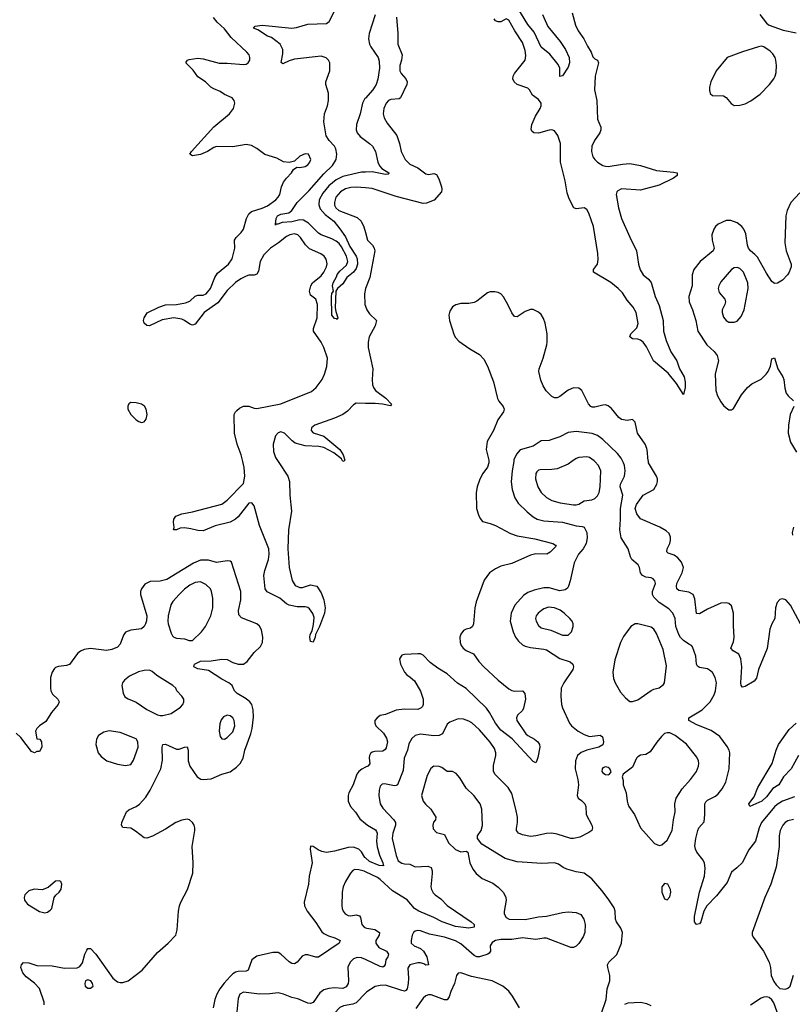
# Model space of a CAD drawing. Header units: inches. Extents: x 2057696 to 2160536, y 827480 to 1016834.
# Tile 313 of 422: x 2067422 to 2073182, y 985955 to 993292. Entities that reach past the tile are written whole.
import ezdxf

# ---------------------------------------------------------------- set-up
doc = ezdxf.new("R2010")
doc.units = ezdxf.units.IN
doc.header["$MEASUREMENT"] = 0
for name, color, linetype in [('C0968', 7, 'Continuous'), ('C0969', 7, 'Continuous'), ('C0978', 7, 'Continuous'), ('C0979', 7, 'Continuous')]:
    doc.layers.add(name, color=color, linetype=linetype)

msp = doc.modelspace()

# ---------------------------------------------------------------- linework, layer by layer
at = {"layer": 'C0968', "color": 5}
for points, elevation in [([(2069347.9, 990000), (2069421.1, 989890), (2069434.6, 989850), (2069436.9, 989750), (2069449.3, 989630), (2069426.2, 989490), (2069422, 989350), (2069431.8, 989210), (2069452.3, 989112.3), (2069476.3, 989076.3), (2069510, 989060.2), (2069530, 989060.6), (2069590, 989081.1), (2069637.6, 989070), (2069670, 989020.4), (2069690.1, 988970.1), (2069698.8, 988910), (2069693.4, 988870), (2069657, 988770), (2069627.3, 988710), (2069624.9, 988690), (2069610, 988654), (2069590, 988658), (2069586, 988690), (2069587.8, 988710), (2069602, 988738), (2069613.6, 988786.4), (2069618, 988838), (2069607, 988867), (2069582, 988902), (2069570, 988912), (2069550, 988917.6), (2069490, 988916.8), (2069430, 988929.2), (2069410, 988939.5), (2069361.3, 988981.3), (2069268, 989028), (2069252.2, 989050), (2069243.3, 989150), (2069250, 989187.7), (2069277.3, 989270), (2069282.5, 989310), (2069279, 989350), (2069210, 989521.7), (2069170.3, 989670.3), (2069153, 989693), (2069129.7, 989690.3), (2069050, 989588.7), (2069030, 989569.9), (2068990, 989547.7), (2068878.8, 989521.2), (2068790, 989484.2), (2068750, 989485.2), (2068698.7, 989498.7), (2068650, 989504.9), (2068617.8, 989502.2), (2068590, 989491.8), (2068569.3, 989490), (2068573.2, 989506.8), (2068568.7, 989548.7), (2068571.1, 989570), (2068587.2, 989592.8), (2068629.8, 989610.2), (2068710, 989623.6), (2068930, 989681.1), (2068970, 989711.1), (2069090, 989834.7), (2069100.7, 989890), (2069095.9, 989955.9), (2069085.6, 990000)], 480), ([(2067604.7, 985950), (2067603.9, 985970), (2067570, 986073.3), (2067533.1, 986113.1), (2067470, 986160.3), (2067444.2, 986190), (2067431.5, 986230), (2067434.5, 986250), (2067450, 986265.5), (2067490, 986263.6), (2067550, 986245.4), (2067662.9, 986242.9), (2067756.6, 986223.4), (2067850, 986226), (2067870, 986238), (2067890, 986264.7), (2067907.6, 986330), (2067921.3, 986358.7), (2067930, 986371), (2067950, 986370.7), (2067990, 986328), (2068115.9, 986150), (2068150, 986122.7), (2068170, 986116.6), (2068190, 986117), (2068230, 986130.9), (2068334.6, 986210), (2068450, 986340.9), (2068529.7, 986410), (2068585.1, 986470), (2068597.2, 986510), (2068605.6, 986650), (2068613, 986690), (2068623.1, 986716.9), (2068673.7, 986810), (2068711.9, 986931.9), (2068716.1, 987010), (2068707.8, 987130), (2068727.1, 987250), (2068727.8, 987270), (2068721.8, 987290), (2068710.8, 987310), (2068689.1, 987329.1), (2068670, 987334.4), (2068630, 987328.4), (2068585.7, 987310), (2068510, 987261), (2068412.6, 987207.4), (2068370, 987193.3), (2068350, 987196.2), (2068285.7, 987245.7), (2068250, 987266.6), (2068190, 987273.2), (2068180.7, 987290), (2068184.2, 987310), (2068217, 987390), (2068235.2, 987404.8), (2068290, 987428.5), (2068314.1, 987445.9), (2068361.3, 987498.7), (2068395.6, 987550), (2068475.1, 987710), (2068486.5, 987773.5), (2068485.3, 987870), (2068490, 987890.4), (2068510, 987894), (2068590, 987856.5), (2068610, 987855.3), (2068650, 987871.7), (2068670, 987873), (2068677.3, 987850), (2068678.4, 987770), (2068690, 987730.5), (2068744.4, 987650), (2068772, 987632), (2068790.7, 987629.3), (2068850, 987635), (2068930, 987669.1), (2068990, 987687.9), (2069039, 987721), (2069066.4, 987750), (2069088.1, 987790), (2069100.8, 987850), (2069144.9, 987970), (2069155.2, 988010), (2069164.8, 988095.2), (2069162, 988150), (2069152.2, 988190), (2069137.4, 988210), (2069111.2, 988231.2), (2069042.8, 988270), (2069022.2, 988290), (2069005.1, 988330), (2068982.2, 988350), (2068930, 988378.3), (2068830, 988443), (2068750, 988455.6), (2068719.5, 988470), (2068725.6, 988490), (2068770, 988511), (2068850, 988515.4), (2068930, 988527.8), (2068970, 988523.8), (2069010, 988503.2), (2069050, 988489.2), (2069090, 988490.3), (2069117.6, 988510), (2069170, 988575.5), (2069218.2, 988621.8), (2069231.1, 988650), (2069233.5, 988690), (2069225.1, 988745.1), (2069210, 988773.6), (2069189.5, 988790), (2069074.7, 988834.7), (2069056.3, 988856.3), (2069052.7, 988890), (2069070.5, 988970), (2069070.7, 989030), (2069001.6, 989250), (2068990, 989258.3), (2068970, 989258.8), (2068890, 989248.4), (2068830, 989264.7), (2068770, 989264.1), (2068717.2, 989242.8), (2068519.3, 989120.7), (2068470, 989108.2), (2068393.8, 989106.2), (2068354.6, 989085.4), (2068330.3, 989050), (2068323.6, 989030), (2068323.2, 989010), (2068368.6, 988850), (2068366.5, 988813.5), (2068360.2, 988790), (2068350, 988769.7), (2068330, 988753.7), (2068250, 988743), (2068211.8, 988728.2), (2068195.3, 988704.7), (2068170, 988638), (2068150, 988615.8), (2068110, 988599.3), (2068070, 988591.9), (2067950, 988605.7), (2067902, 988598), (2067874.4, 988585.6), (2067853.4, 988570), (2067793.3, 988486.7), (2067770, 988479.7), (2067710, 988472.4), (2067690, 988465.7), (2067682.6, 988457.4), (2067664.8, 988430), (2067651.7, 988390), (2067651.4, 988310), (2067654.6, 988290), (2067666, 988266), (2067707.3, 988230), (2067716.3, 988210), (2067707.7, 988190), (2067658, 988130), (2067616.7, 988063.3), (2067570, 988029.2), (2067550.8, 988010), (2067538.8, 987990), (2067550, 987934), (2067570.9, 987930.9), (2067584.7, 987910), (2067586, 987870), (2067570, 987838), (2067550, 987838), (2067531.1, 987828.9), (2067510, 987839), (2067430, 987942.7), (2067395.6, 987975.6)], 520), ([(2070000, 987721.8), (2069971.7, 987708.3), (2069950.3, 987690), (2069936, 987670), (2069907.4, 987590), (2069875.6, 987530), (2069871.4, 987510), (2069871.5, 987470), (2069887.4, 987430), (2069926.1, 987386.1), (2069956.8, 987336.8), (2070000, 987301.6)], 520), ([(2070000, 987046.7), (2069996.2, 987050), (2069970.5, 987090.5), (2069951.1, 987110), (2069910, 987126.5), (2069870, 987124.6), (2069770, 987095.2), (2069710, 987087.4), (2069673.6, 987093.6), (2069646, 987106), (2069610, 987131.6), (2069590, 987132.3), (2069586.4, 987110), (2069602, 987010), (2069581.1, 986910), (2069574.6, 986850), (2069543.2, 986716.8), (2069544.9, 986690), (2069564, 986650), (2069630, 986565.7), (2069675.4, 986495.4), (2069690, 986482.4), (2069724.9, 986464.9), (2069770.8, 986450), (2069810.2, 986430.2), (2069803.8, 986410), (2069650, 986307.6), (2069630, 986306.3), (2069570, 986324.4), (2069550, 986323.1), (2069527.2, 986312.8), (2069490, 986268.4), (2069470, 986256.4), (2069450, 986259.2), (2069430, 986272.8), (2069370, 986329.7), (2069350, 986340.5), (2069310, 986342), (2069190, 986314.3), (2069152.4, 986287.6), (2069124.4, 986210), (2069110, 986202), (2069050, 986199.4), (2069030, 986194), (2069010, 986182.5), (2068990, 986163.1), (2068946.4, 986113.6), (2068915.3, 986070), (2068891.9, 986030), (2068876, 985990), (2068864.8, 985930)], 520), ([(2070000, 986941.5), (2069990, 986946.1), (2069950, 986958.1), (2069921.1, 986958.9), (2069906.9, 986953.1), (2069888.5, 986931.5), (2069850.3, 986870), (2069833.4, 986830), (2069827.2, 986790), (2069823.1, 986690), (2069826.3, 986670), (2069833.4, 986650), (2069848.7, 986630), (2069870, 986616.9), (2069890, 986615.5), (2069930, 986622.9), (2069955.5, 986615.5), (2069962.3, 986602.3), (2069971.9, 986550), (2069990, 986529.4), (2070000, 986525.6)], 540), ([(2070000, 986288.6), (2069970, 986302.6), (2069937.1, 986302.9), (2069910, 986294), (2069886.5, 986270), (2069869.3, 986230.7), (2069873, 986130), (2069870.1, 986109.9), (2069855, 986085), (2069830, 986072.7), (2069770, 986077.8), (2069726.8, 986073.2), (2069690, 986061.8), (2069659.8, 986040.2), (2069610.8, 985969.2), (2069590, 985960.9), (2069570, 985963.8), (2069496, 985996), (2069450, 986006.2), (2069390, 986031), (2069350, 986041.1), (2069287.7, 986032.3), (2069210.2, 986029.8), (2069090, 986045.8), (2069062.8, 986030), (2069050, 985997.2), (2069035.6, 985850)], 540), ([(2070000, 986038.2), (2069930, 985966.3), (2069905, 985955), (2069835.3, 985944.7), (2069810, 985932), (2069768, 985890), (2069742.4, 985850), (2069729.2, 985810), (2069733.8, 985710), (2069755.3, 985650), (2069798, 985598), (2069850, 985555.8), (2069950, 985510.4), (2069990, 985468.2), (2070000, 985461.6)], 560)]:
    msp.add_lwpolyline(points, dxfattribs=dict(at, elevation=elevation))
for points, elevation in [([(2068770, 989104.4), (2068730, 989098), (2068690, 989077.3), (2068650, 989047.9), (2068610, 989008.7), (2068563.9, 988956.1), (2068548.8, 988931.2), (2068528.4, 988850), (2068525.6, 988810), (2068529.2, 988790), (2068550, 988720.7), (2068561, 988701), (2068570, 988692), (2068590, 988684.2), (2068650, 988677.6), (2068686.1, 988666.1), (2068710, 988667.2), (2068777.6, 988730), (2068806.3, 988770), (2068847.1, 988850), (2068862, 988910), (2068861, 988981), (2068852.6, 989030), (2068844.2, 989050), (2068810, 989084.2)], 540), ([(2068390, 988443.9), (2068350, 988442.7), (2068308.2, 988431.8), (2068239.6, 988400.4), (2068203, 988370), (2068188, 988350), (2068183, 988330), (2068192.7, 988272.7), (2068205.1, 988245.1), (2068230.4, 988230.4), (2068290, 988207.3), (2068370, 988152.7), (2068450, 988113), (2068470, 988106), (2068490, 988108.2), (2068550, 988122.4), (2068620.9, 988170), (2068637, 988190), (2068644.5, 988210), (2068645.1, 988230), (2068632, 988250), (2068592.7, 988290), (2068586, 988310), (2068563.7, 988330), (2068445.1, 988405.1), (2068410, 988436)], 540), ([(2068970, 988109.5), (2068942, 988098), (2068924.4, 988075.6), (2068914.7, 988045.3), (2068908.5, 987990), (2068916.3, 987950), (2068930, 987934), (2068950, 987930.6), (2068970, 987944.4), (2069010, 987985.5), (2069024.7, 988030), (2069020.4, 988070), (2069010, 988089.5), (2068990, 988105.6)], 540), ([(2068090, 987992.3), (2068050, 987982.7), (2068010, 987957.2), (2067994, 987930), (2067990.7, 987890), (2068008, 987830), (2068030, 987800.7), (2068071.3, 987770), (2068150, 987743.8), (2068210, 987735.5), (2068250, 987742), (2068270, 987774), (2068304.4, 987870), (2068303.5, 987910), (2068290, 987933.3), (2068170, 987979.3)], 540), ([(2067715.5, 986875.5), (2067690, 986873.2), (2067633.7, 986826.3), (2067590, 986809), (2067530, 986813.2), (2067490, 986801.2), (2067461, 986770), (2067456, 986750), (2067458, 986730), (2067480.7, 986700.7), (2067570, 986646.8), (2067610, 986636), (2067630, 986642.8), (2067650, 986656), (2067661.2, 986670), (2067679.3, 986750), (2067691.8, 986768.2), (2067716, 986790), (2067730, 986812), (2067736, 986850), (2067729.1, 986869.1)], 540), ([(2067930, 986137.2), (2067912, 986130), (2067906.8, 986110), (2067911, 986090), (2067930, 986074.8), (2067950, 986074.8), (2067969, 986090), (2067965.2, 986110), (2067952.7, 986130)], 520)]:
    msp.add_lwpolyline(points, close=True, dxfattribs=dict(at, elevation=elevation))
at = {"layer": 'C0969', "color": 5}
for points, elevation in [([(2070000, 992156.9), (2069970, 992156.1), (2069830, 992122.8), (2069781.3, 992098.7), (2069726.6, 992053.4), (2069681.6, 991998.4), (2069654.8, 991950), (2069653.1, 991913.1), (2069663, 991883), (2069700.6, 991840.6), (2069764.7, 991790), (2069810, 991733.8), (2069850, 991674.6), (2069882.7, 991602.7), (2069930, 991530.2), (2069938.2, 991510), (2069940.1, 991470), (2069930, 991438.3), (2069910, 991409.8), (2069860.4, 991370), (2069830, 991322.9), (2069790.5, 991289.5), (2069778.8, 991270), (2069774.6, 991145.4), (2069778, 991118), (2069793, 991070), (2069790, 991058), (2069784, 991064), (2069770, 991066), (2069749.8, 991090), (2069746.9, 991226.9), (2069750, 991251.3), (2069761.2, 991270), (2069754.5, 991310), (2069758.9, 991330), (2069785, 991375), (2069790, 991392.4), (2069810, 991418.8), (2069857.9, 991462.1), (2069867.7, 991490), (2069857.8, 991530), (2069820.3, 991600.3), (2069803.4, 991623.4), (2069781.6, 991641.6), (2069750, 991659.8), (2069670, 991687.6), (2069650, 991700.5), (2069576, 991776), (2069538.1, 991798.1), (2069510, 991801.1), (2069450, 991786.4), (2069378.8, 991781.2), (2069347.2, 991767.2), (2069332.8, 991767.2), (2069330, 991762), (2069328.6, 991768.6), (2069334.5, 991810), (2069345.2, 991830), (2069370, 991842.7), (2069427.8, 991852.2), (2069451, 991869), (2069491.3, 991930), (2069581.1, 992018.9), (2069690, 992144.2), (2069754.2, 992205.8), (2069781.1, 992250), (2069786.6, 992290), (2069778.5, 992330), (2069767.9, 992350), (2069730, 992392.2), (2069707.5, 992427.5), (2069690.7, 992530.7), (2069694.4, 992590), (2069717.8, 992650), (2069724.7, 992690), (2069723.9, 992743.9), (2069705.4, 992810), (2069705.4, 992830), (2069734.2, 992910), (2069733.3, 992970), (2069723.1, 992990), (2069707.1, 993007.1), (2069670, 993020.2), (2069470, 992998), (2069430, 992985.7), (2069383.9, 992963.9), (2069372.5, 992972.5), (2069383.3, 993036.7), (2069383.4, 993070), (2069364.5, 993110), (2069298.3, 993158.3), (2069269.7, 993170), (2069197.4, 993217.4), (2069166, 993230), (2069176.5, 993243.5), (2069229.8, 993250.2), (2069451.4, 993228.6), (2069485.6, 993234.4), (2069570, 993259.6), (2069710, 993264.4), (2069730, 993278.7), (2069795.8, 993410)], 460), ([(2069085.6, 990000), (2069073.9, 990050), (2069042.2, 990130), (2069023.2, 990210), (2069022, 990350), (2069029.9, 990370), (2069039.6, 990380.4), (2069061.6, 990398.4), (2069090, 990412), (2069130, 990411.4), (2069170, 990396.6), (2069190, 990394.3), (2069370, 990430.5), (2069597.4, 990522.6), (2069631.8, 990550), (2069676, 990610), (2069695.2, 990650), (2069712, 990708), (2069715.9, 990770), (2069690.4, 990850), (2069670.4, 990890), (2069613, 990970), (2069613.3, 990990), (2069640.2, 991070), (2069643.5, 991170), (2069630, 991209.6), (2069590, 991239.5), (2069582.8, 991270), (2069592.8, 991310), (2069605.3, 991330), (2069670, 991384.5), (2069689, 991410), (2069709.1, 991450), (2069713.7, 991473.7), (2069707.9, 991507.9), (2069693.1, 991530), (2069667.7, 991547.7), (2069583.5, 991583.5), (2069553.7, 991613.7), (2069516.5, 991670), (2069496.4, 991690), (2069470, 991696.9), (2069435.8, 991690), (2069410, 991676.8), (2069351.7, 991628.3), (2069291.3, 991590), (2069241.3, 991538.7), (2069215.8, 991490), (2069203, 991417), (2069190, 991395.6), (2069170, 991388.2), (2069130, 991387.3), (2069110, 991380.8), (2069070, 991361), (2069030, 991333.6), (2068970, 991274.1), (2068898.4, 991181.6), (2068798.2, 991110), (2068730, 991023.1), (2068710, 991015.6), (2068690, 991022.3), (2068651.3, 991050), (2068630, 991059.4), (2068570, 991070.6), (2068484.7, 991055.3), (2068390, 991011.1), (2068370, 991014), (2068349.3, 991030), (2068345.2, 991050), (2068349.3, 991070), (2068373.4, 991106.6), (2068459.5, 991150), (2068510, 991166.5), (2068590, 991170.1), (2068658.6, 991181.4), (2068690, 991195.6), (2068730, 991232.3), (2068750, 991239.7), (2068790, 991239.5), (2068811.4, 991250), (2068843.6, 991290), (2068876.9, 991370), (2068896.8, 991403.2), (2068977.6, 991470), (2069005.6, 991510), (2069026.6, 991590), (2069023.7, 991650), (2069036.1, 991670), (2069074.2, 991705.8), (2069091.4, 991730), (2069112.2, 991810), (2069130, 991846), (2069150, 991863.1), (2069230, 991886.4), (2069270, 991906), (2069331.1, 991950), (2069349.7, 991970), (2069360.4, 991990), (2069374.7, 992045.3), (2069390, 992081), (2069410, 992111.3), (2069448.7, 992150), (2069464, 992176), (2069488, 992192), (2069510, 992191.3), (2069550, 992199.1), (2069569, 992210), (2069586, 992230), (2069591.8, 992250), (2069574, 992290), (2069550, 992293.2), (2069510, 992274), (2069470, 992238), (2069430, 992228), (2069390, 992232.7), (2069339.3, 992259.3), (2069250, 992288), (2069190, 992333.3), (2069150, 992354.5), (2069110, 992362.4), (2069010, 992344.4), (2068890, 992347.8), (2068870, 992340.3), (2068822.4, 992310), (2068770, 992287.3), (2068710, 992276.9), (2068689.5, 992289.5), (2068702.4, 992310), (2068870, 992494.6), (2068985.1, 992590), (2069016.2, 992630), (2069027, 992670), (2069020.9, 992690), (2069005.2, 992710), (2068950, 992734.3), (2068917.5, 992757.5), (2068870, 992775.6), (2068847.8, 992790), (2068808, 992828), (2068750, 992865.7), (2068714.7, 992914.7), (2068661.2, 992970), (2068663.7, 992976.3), (2068674, 992990), (2068685.1, 992994.9), (2068750, 993004), (2068790, 992999.7), (2068910, 992967.7), (2068970, 992967.9), (2069090, 992957.1), (2069110, 992960.5), (2069125.2, 992970), (2069138, 992990), (2069138, 993010), (2069132.3, 993030), (2069116, 993050), (2068999.8, 993159.8), (2068950, 993223.5), (2068894.5, 993274.5), (2068867.8, 993307.8)], 480), ([(2070000, 992707.8), (2069996.4, 992703.6), (2069977.7, 992670), (2069959.6, 992590), (2069932.4, 992510), (2069931.5, 992471.5), (2069938.6, 992450), (2069960.7, 992420.7), (2070000, 992392.5)], 460), ([(2070000, 992037.9), (2069930, 992043.7), (2069890, 992042), (2069850, 992032.5), (2069812.8, 992010), (2069779.7, 991970), (2069768.4, 991930), (2069769.3, 991910), (2069779.2, 991890), (2069802.4, 991870), (2069937, 991817), (2069968.5, 991790), (2069988.4, 991748.4), (2070000, 991706.3)], 480), ([(2070000, 991288.9), (2069992.3, 991250), (2069995.6, 991170), (2070000, 991158)], 480), ([(2070000, 990433), (2069930, 990434), (2069910, 990421.8), (2069865.9, 990374.1), (2069830, 990349.9), (2069770, 990323.1), (2069622, 990270), (2069596.9, 990250), (2069594.3, 990230), (2069610, 990213.1), (2069690, 990187.5), (2069809, 990090), (2069833.4, 990050), (2069846, 990010), (2069838.5, 990001.5), (2069830, 990000.9), (2069820.1, 990020.1), (2069763.4, 990063.4), (2069690, 990103.4), (2069652.2, 990112.2), (2069550, 990116.7), (2069476.9, 990136.9), (2069452.9, 990152.9), (2069395.7, 990210), (2069370, 990220.5), (2069350, 990213.7), (2069329.5, 990190), (2069311.6, 990130), (2069314.2, 990074.2), (2069327.9, 990030), (2069347.9, 990000)], 480)]:
    msp.add_lwpolyline(points, dxfattribs=dict(at, elevation=elevation))
at = {"layer": 'C0969', "color": 5, "elevation": 520}
msp.add_lwpolyline([(2068250, 990439.3), (2068236, 990430), (2068228, 990412), (2068228, 990390), (2068250.7, 990350), (2068290.4, 990310.4), (2068310, 990297.3), (2068330, 990290.7), (2068350, 990294.8), (2068363.9, 990316.1), (2068373, 990350), (2068365.6, 990390), (2068352, 990412), (2068330, 990427), (2068290, 990438)], close=True, dxfattribs=at)
at = {"layer": 'C0978', "color": 5}
for points, elevation in [([(2071105, 990000), (2071092.7, 989930), (2071087.2, 989847.2), (2071092.8, 989790), (2071114.6, 989730), (2071138, 989690), (2071204.6, 989624.6), (2071250, 989587.1), (2071279.3, 989570), (2071330, 989558.5), (2071470, 989546.7), (2071570, 989520.1), (2071615.3, 989515.3), (2071630.2, 989510), (2071650.2, 989470), (2071652.2, 989430), (2071644.5, 989390), (2071622.8, 989350), (2071587.1, 989310), (2071555.2, 989244.8), (2071526.2, 989110), (2071514.3, 989070), (2071505.2, 989054.8), (2071490, 989043.1), (2071450, 989037), (2071370, 989058.5), (2071330, 989059.4), (2071257.7, 989042.3), (2071210, 989024.5), (2071178, 989002), (2071114.3, 988930), (2071087, 988870), (2071078.4, 988810), (2071101.1, 988730), (2071118, 988690), (2071140.2, 988660.2), (2071170, 988634.3), (2071190, 988624), (2071230, 988613.4), (2071330, 988601.7), (2071350, 988595.5), (2071450, 988531.3), (2071526, 988506), (2071546.4, 988490), (2071550.3, 988470), (2071544.9, 988450), (2071477.8, 988350), (2071460.2, 988310), (2071455.5, 988250), (2071462.6, 988190), (2071470, 988165.5), (2071522, 988050), (2071536.9, 988030), (2071585.3, 987990), (2071630, 987965.6), (2071670, 987951.9), (2071750, 987961.3), (2071767.2, 987947.2), (2071774.9, 987910), (2071770.2, 987889.8), (2071740.5, 987870), (2071650.1, 987849.9), (2071607.7, 987832.3), (2071581.2, 987810), (2071565.5, 987770), (2071563.9, 987710), (2071584.1, 987630), (2071589, 987591), (2071577.3, 987510), (2071586, 987490), (2071610, 987474.9), (2071635.8, 987450), (2071641.7, 987430), (2071644.9, 987370), (2071686.5, 987290), (2071693.1, 987270), (2071688.8, 987251.2), (2071665.7, 987234.3), (2071598.9, 987201.1), (2071550, 987189.7), (2071530, 987189.8), (2071430, 987222.7), (2071390, 987231), (2071350, 987228.5), (2071270, 987209.8), (2071230, 987206), (2071170, 987217.2), (2071141.6, 987230), (2071127.1, 987250), (2071125.3, 987265.3), (2071134, 987310), (2071133.3, 987350), (2071122, 987410), (2071090, 987526), (2071063, 987570), (2070967.3, 987667.3), (2070954, 987690), (2070953.6, 987733.6), (2070971.9, 987810), (2070971.8, 987830), (2070961.9, 987861.9), (2070930, 987908.3), (2070850, 987999.7), (2070792.5, 988052.5), (2070770, 988065.1), (2070730, 988078.9), (2070690, 988081.7), (2070630, 988058.3), (2070610, 988043.6), (2070574.3, 987970), (2070550, 987958.2), (2070510, 987955.2), (2070410, 987967.8), (2070370, 987957.7), (2070344.7, 987935.3), (2070323.9, 987896.1), (2070312.1, 987850), (2070288.6, 987790), (2070281.5, 987698.5), (2070238.9, 987590), (2070230, 987584.6), (2070215.8, 987584.3), (2070142.1, 987597.9), (2070125.1, 987594.9), (2070110, 987579.6), (2070101, 987550), (2070099, 987510), (2070108.4, 987450), (2070130, 987415.6), (2070211.3, 987330), (2070223.2, 987310), (2070223.2, 987290), (2070204.5, 987230), (2070200.1, 987190), (2070230, 987063), (2070244.9, 987024.9), (2070270, 987006.4), (2070290, 987000.7), (2070330, 986998.7), (2070370, 986978.9), (2070465.3, 986985.2), (2070490, 986973.4), (2070498, 986950), (2070498.2, 986930), (2070487.2, 986830), (2070491.5, 986810), (2070505.1, 986785.1), (2070518.7, 986770), (2070561.3, 986741.3), (2070610, 986692), (2070787.7, 986570), (2070810.5, 986550), (2070810.8, 986530), (2070770, 986522), (2070670, 986533.9), (2070570.9, 986570), (2070510, 986601.9), (2070397.2, 986650), (2070366, 986670), (2070310, 986734.7), (2070200.8, 986800.8), (2070110, 986886), (2070090, 986899.6), (2070000, 986941.5)], 540), ([(2070920.2, 990000), (2070920.2, 989990), (2070910, 989958.4), (2070874.6, 989910), (2070852.5, 989867.5), (2070831.8, 989810), (2070824.9, 989770), (2070828.7, 989650), (2070842.8, 989602.8), (2070854.9, 989574.9), (2070872.3, 989552.3), (2070930, 989539), (2070970, 989523.6), (2071082.2, 989462.2), (2071130, 989446.9), (2071263.6, 989423.6), (2071398, 989390), (2071417.6, 989377.6), (2071422, 989370), (2071377, 989323), (2071351.2, 989308.8), (2071270, 989310.8), (2071230, 989301.5), (2071090, 989238.9), (2071010, 989219.7), (2070970, 989201.1), (2070923.8, 989170), (2070884.8, 989115.2), (2070825.1, 988954.9), (2070814.9, 988910), (2070804.6, 988790), (2070798.4, 988770), (2070783.1, 988756.9), (2070750, 988751.1), (2070730, 988740.5), (2070710, 988712.3), (2070704.7, 988690), (2070707.1, 988650), (2070713.8, 988630), (2070727.8, 988610), (2070750, 988591.6), (2070806.2, 988566.2), (2070845.5, 988510), (2070882, 988470), (2070990.5, 988370), (2071070, 988304.9), (2071090, 988293.4), (2071110, 988288), (2071170, 988290.5), (2071187.7, 988270), (2071192.9, 988230), (2071178.9, 988161.1), (2071170, 988143.7), (2071133, 988110), (2071126, 988090), (2071128.9, 988070), (2071195.3, 987970), (2071210, 987957.4), (2071260.5, 987930), (2071283.8, 987910), (2071298, 987890), (2071300.5, 987870), (2071286, 987794), (2071275.2, 987764.8), (2071270, 987755.3), (2071250, 987764), (2071092.7, 987932.7), (2071010, 987998.6), (2070969.2, 988050), (2070924.1, 988130), (2070901.3, 988161.3), (2070750, 988308.9), (2070687.1, 988347.1), (2070610, 988417.2), (2070540.6, 988460.6), (2070483.3, 988503.3), (2070430, 988556.9), (2070410, 988565.6), (2070390, 988567.6), (2070290, 988562.7), (2070270, 988557.2), (2070254, 988530), (2070262, 988490), (2070290.6, 988430), (2070308, 988410), (2070334, 988394), (2070364.8, 988364.8), (2070410, 988288), (2070430.3, 988230), (2070430.3, 988190), (2070425.3, 988174.8), (2070416.4, 988163.6), (2070390, 988152.4), (2070290, 988154.5), (2070230, 988146), (2070150, 988115.1), (2070110, 988107), (2070087.3, 988090), (2070070.7, 988070), (2070070.6, 988050), (2070078, 988030), (2070135.4, 987975.4), (2070157.6, 987937.6), (2070164.3, 987910), (2070154.2, 987865.8), (2070147.3, 987852.7), (2070130, 987840.4), (2070070, 987839.8), (2070050, 987834.6), (2070037.2, 987822.8), (2070030.2, 987810), (2070028.7, 987791.3), (2070032.6, 987747.4), (2070017.1, 987730), (2070000, 987721.8)], 520), ([(2071537.8, 990000), (2071510, 989980.4), (2071430, 989945.3), (2071390, 989939.3), (2071302.4, 989937.6), (2071290, 989935.1), (2071276.5, 989923.5), (2071269.2, 989910), (2071267.6, 989870), (2071284.4, 989810), (2071309, 989770), (2071350.7, 989730.7), (2071390, 989710.2), (2071451.4, 989691.4), (2071550, 989677.1), (2071570, 989676.3), (2071590, 989681.8), (2071630, 989707.7), (2071686.8, 989713.2), (2071710, 989723.9), (2071730, 989744.2), (2071742.5, 989770), (2071750.5, 989810), (2071755.6, 989930), (2071737.6, 989970), (2071711, 990000)], 560), ([(2073199.5, 987500.5), (2073110, 987469.8), (2073070, 987444.6), (2073050, 987425.5), (2072951.8, 987310), (2072935.2, 987270), (2072908.7, 987171.3), (2072856.5, 987103.5), (2072810, 987012.3), (2072769.1, 986970.9), (2072730, 986940.5), (2072697.5, 986862.5), (2072616.1, 986763.9), (2072544.6, 986690), (2072522.6, 986650), (2072500.7, 986570), (2072490, 986554), (2072468.7, 986548.7), (2072454, 986570), (2072452, 986610), (2072490.7, 986790), (2072527.2, 986910), (2072531.6, 986970), (2072527.4, 987007.4), (2072518.9, 987030), (2072470, 987089.5), (2072461.1, 987110), (2072456.8, 987136.8), (2072462.8, 987190), (2072477.2, 987250), (2072486.4, 987270), (2072524.1, 987315.9), (2072529.8, 987370), (2072529.8, 987450), (2072536.6, 987463.4), (2072550, 987476), (2072610, 987506.3), (2072630, 987524.6), (2072659.7, 987560.3), (2072686.5, 987610), (2072711, 987711), (2072715.8, 987830), (2072711.5, 987850), (2072697.2, 987877.2), (2072642.9, 987950), (2072576.2, 987996.2), (2072470, 988038.5), (2072411.8, 988070), (2072411.8, 988090), (2072511.4, 988148.6), (2072569.7, 988210), (2072599.2, 988260.8), (2072610, 988291), (2072617.2, 988350), (2072608.4, 988390), (2072587.3, 988427.3), (2072565.9, 988445.9), (2072550, 988454.6), (2072490, 988464.5), (2072476, 988476), (2072468.8, 988490), (2072464, 988550), (2072438.4, 988618.4), (2072429.6, 988629.6), (2072410, 988638), (2072370, 988667.2), (2072348.6, 988688.6), (2072335.9, 988710), (2072313.7, 988770), (2072307.8, 988830), (2072291.7, 988870), (2072261.2, 988901.2), (2072189.1, 988949.1), (2072149.9, 988990), (2072141, 989010), (2072140.2, 989030), (2072161.3, 989090), (2072157.6, 989110), (2072145.1, 989125.1), (2072130, 989133.6), (2072090, 989138.7), (2072064.5, 989150), (2072051.6, 989170), (2072044.2, 989210), (2072034, 989230), (2071985.6, 989270), (2071975.1, 989290), (2071958, 989350), (2071906, 989430), (2071895.8, 989490), (2071902.6, 989570), (2071901.6, 989650), (2071918.8, 989750), (2071899.8, 989810), (2071902, 989830), (2071931.6, 989890), (2071935.7, 989930), (2071930.7, 989970), (2071923.1, 989990), (2071918.1, 990000)], 540), ([(2073242.4, 988790), (2073170, 988929.7), (2073134.3, 988970), (2073110, 988977.2), (2073090, 988972.1), (2073070, 988949.6), (2073056.9, 988910), (2073051.4, 988830), (2073029.2, 988790), (2073014.7, 988750), (2072994.7, 988605.3), (2072931.2, 988450), (2072915.8, 988384.2), (2072897.6, 988362.4), (2072830, 988324.5), (2072810, 988319.3), (2072800.9, 988330), (2072798.7, 988350), (2072805.8, 988470), (2072799.3, 988530), (2072783.3, 988563.3), (2072742, 988590), (2072724.2, 988610), (2072743, 988657), (2072749.9, 988690), (2072743.5, 988776.5), (2072745.1, 988870), (2072730, 988923.7), (2072710, 988940.7), (2072690, 988947.8), (2072650, 988945.1), (2072550, 988900.3), (2072490, 988865.3), (2072467.4, 988867.4), (2072455.4, 988975.4), (2072442, 989010), (2072410, 989025.8), (2072337.5, 989037.5), (2072321, 989050), (2072317.8, 989070), (2072321.9, 989090), (2072360.9, 989170), (2072371, 989210), (2072356.4, 989250), (2072330, 989282.6), (2072301.9, 989301.9), (2072256.1, 989316.1), (2072246.2, 989326.2), (2072249, 989350), (2072269.8, 989390), (2072274.8, 989410), (2072275.3, 989435.3), (2072264.5, 989464.5), (2072243, 989483), (2072193.6, 989510), (2072050, 989573.8), (2072022.7, 989610), (2072011.1, 989650), (2072019.6, 989680.4), (2072071.3, 989748.7), (2072150, 989792.4), (2072171.1, 989830), (2072177.2, 989850), (2072177.2, 989870), (2072169.7, 989890), (2072110.7, 989990.7), (2072108.9, 990000)], 520), ([(2073190.3, 989510), (2073181.3, 989470), (2073183.9, 989450)], 520), ([(2073229.7, 987810.3), (2073173.1, 987710), (2073116.8, 987650), (2073081.7, 987590), (2073037.4, 987562.6), (2072990, 987500.9), (2072955.3, 987470), (2072866, 987430), (2072859, 987450), (2072898.6, 987501.4), (2072925.4, 987570), (2073031.6, 987748.4), (2073062.4, 987850), (2073079.3, 987890), (2073158.1, 988001.9), (2073210, 988049.2)], 520), ([(2071757.6, 985882.4), (2071794.3, 985990), (2071801.6, 986070), (2071822.4, 986130), (2071821.6, 986170), (2071806, 986230), (2071805.2, 986250), (2071813.2, 986270), (2071874.9, 986325.1), (2071909.6, 986410.4), (2071916.3, 986490), (2071903.3, 986523.3), (2071872, 986570), (2071864.5, 986590), (2071862.7, 986650), (2071852.9, 986672.9), (2071810, 986741.2), (2071762.7, 986802.7), (2071686.6, 986890), (2071630, 986931.5), (2071570, 986941.1), (2071502.4, 986962.4), (2071474.6, 986974.6), (2071438.6, 986998.6), (2071410, 987008.3), (2071314.8, 987005.2), (2071130, 987015.8), (2071042.6, 987042.6), (2070868.3, 987148.3), (2070834.5, 987190), (2070835.1, 987210), (2070863.7, 987250), (2070873.1, 987286.9), (2070867.3, 987410), (2070855.1, 987450), (2070807, 987510), (2070750, 987564.5), (2070703.9, 987643.9), (2070675.3, 987675.3), (2070650, 987689.7), (2070609, 987689), (2070570, 987718.9), (2070550, 987728.3), (2070510, 987729.6), (2070487.8, 987712.2), (2070460.4, 987659.6), (2070418.5, 987510), (2070429.4, 987469.4), (2070446.8, 987446.8), (2070486.2, 987410), (2070524.2, 987350), (2070523, 987330), (2070508, 987312), (2070501.7, 987290), (2070503.8, 987263.8), (2070530, 987234.9), (2070590, 987219.3), (2070619, 987159), (2070670, 987108), (2070710, 987090.7), (2070750, 987096), (2070762, 987090), (2070778, 987010), (2070801.2, 986961.2), (2070825.5, 986930), (2070870, 986893), (2070950, 986858.8), (2070990, 986828), (2071029.1, 986789.1), (2071047.4, 986750), (2071048.9, 986730), (2071033.1, 986646.9), (2071034, 986630), (2071050, 986602.3), (2071072, 986590), (2071190, 986588.3), (2071290, 986607.6), (2071350, 986611.7), (2071470, 986640.3), (2071510, 986644.2), (2071570, 986640.3), (2071604.4, 986624.4), (2071627.2, 986590), (2071636.9, 986550), (2071634.2, 986490), (2071622.3, 986457.7), (2071591.2, 986408.8), (2071570, 986389.5), (2071550, 986379.5), (2071530, 986379.5), (2071350, 986446.9), (2071330, 986448), (2071270, 986436.9), (2071169.8, 986449.8), (2071090, 986437.8), (2071010, 986437.4), (2070970, 986431.2), (2070944.8, 986415.2), (2070930, 986391.6), (2070931.3, 986350), (2070923, 986337), (2070911.7, 986328.3), (2070850, 986308), (2070830, 986309.4), (2070810, 986319.9), (2070710, 986405.3), (2070670, 986429), (2070590, 986454.5), (2070477.4, 986477.4), (2070410, 986501.6), (2070390, 986505.1), (2070370, 986500.9), (2070357.3, 986490), (2070348.5, 986471.5), (2070340.4, 986430), (2070341.6, 986410), (2070362, 986390), (2070410, 986370.3), (2070432, 986352), (2070457.6, 986310), (2070470.2, 986250), (2070450, 986245.6), (2070435.9, 986255.9), (2070410, 986264.8), (2070390, 986265.2), (2070330, 986249.6), (2070316.7, 986223.3), (2070321.3, 986150), (2070318.7, 986110), (2070310.1, 986069.9), (2070300.9, 986059.1), (2070290, 986053), (2070270, 986057.8), (2070150, 986097), (2070110, 986096.2), (2070073.3, 986086.7), (2070010, 986048.5), (2070000, 986038.2)], 560), ([(2073190, 987332.7), (2073150, 987322), (2073130, 987309.7), (2073111.5, 987290), (2073091.3, 987250), (2073083.8, 987210), (2073085.4, 987130), (2073063, 986977), (2073021.7, 986850), (2072976.5, 986750), (2072884, 986490), (2072882.8, 986470), (2072892.7, 986452.7), (2072967.3, 986350), (2073010.7, 986270), (2073020.5, 986230), (2073025.3, 986170), (2073044.4, 986124.4), (2073060.9, 986100.9), (2073090, 986074), (2073132.1, 986067.9), (2073150, 986074.8), (2073165.2, 986090), (2073190, 986171.3)], 560), ([(2070000, 987301.6), (2070014.3, 987290), (2070074.2, 987254.2), (2070083.1, 987243.1), (2070087.8, 987230), (2070083.3, 987170), (2070087.9, 987127.9), (2070105.3, 987065.3), (2070130.2, 987009.8), (2070133.4, 986986.6), (2070101.6, 986990), (2070030, 987020.2), (2070000, 987046.7)], 520), ([(2070000, 986525.6), (2070010, 986521.9), (2070070, 986512.7), (2070104, 986490), (2070100.8, 986470), (2070076.3, 986430), (2070077.7, 986410), (2070099.4, 986379.4), (2070155.6, 986350), (2070171.3, 986330), (2070166.7, 986310), (2070152.9, 986287.1), (2070147.1, 986252.9), (2070140.3, 986239.7), (2070130, 986232.6), (2070110, 986237.3), (2070000, 986288.6)], 540), ([(2071147.3, 985930), (2071096.1, 986016.1), (2071070, 986052.7), (2071025.2, 986090), (2070944, 986130), (2070790, 986161.4), (2070710, 986189.7), (2070690, 986187), (2070678.7, 986170), (2070663.2, 986110), (2070635.3, 986050), (2070623.6, 986010), (2070610, 985989.7), (2070590, 985987.4), (2070490, 986025.1), (2070470, 986025.7), (2070450, 986017.7), (2070430, 986000.5), (2070375.2, 985924.8)], 580), ([(2073078.3, 985870), (2073045.6, 985965.6), (2073029.7, 985989.7), (2073010, 986007), (2072990, 986011.6), (2072970, 986008.3), (2072950, 986000.4), (2072870.5, 985949.5)], 560), ([(2072130, 985943.7), (2072098.3, 985958.3), (2072050, 985967.6), (2071956.2, 985963.8), (2071930, 985954.7)], 560)]:
    msp.add_lwpolyline(points, dxfattribs=dict(at, elevation=elevation))
at = {"layer": 'C0978', "color": 5, "elevation": 560}
for points in [[(2071365.6, 988914.4), (2071330, 988901.8), (2071311.8, 988890), (2071287.8, 988870), (2071272.8, 988850), (2071268.1, 988830), (2071271.4, 988810), (2071290, 988778), (2071310, 988761.2), (2071382.8, 988742.8), (2071470, 988704.9), (2071510, 988706.5), (2071535.4, 988730), (2071548.3, 988770), (2071548.2, 988790), (2071541.3, 988810), (2071524.7, 988830), (2071481.7, 988870), (2071451.4, 988891.4), (2071410, 988910.6)], [(2072030, 988789.5), (2072010.6, 988789.4), (2071978.8, 988770), (2071924.9, 988695.1), (2071900.5, 988650), (2071859, 988521), (2071844.4, 988430), (2071850, 988382), (2071860.5, 988350), (2071900.9, 988280.9), (2071937.7, 988237.7), (2071970, 988210.6), (2071990, 988210.6), (2072030, 988224), (2072130, 988293), (2072150, 988303), (2072190, 988313.4), (2072221.6, 988338.4), (2072229.6, 988350.4), (2072243.7, 988476.3), (2072219.7, 988599.7), (2072170, 988719.3), (2072150, 988749.5), (2072130, 988764.2), (2072111, 988771)], [(2072250, 987978.9), (2072230, 987973.6), (2072208.1, 987951.9), (2072171.2, 987908.8), (2072122.4, 987837.6), (2072090, 987817.4), (2072050, 987812.4), (2072030, 987799.7), (2072021.1, 987790), (2071990, 987721.2), (2071921, 987670), (2071914.8, 987650), (2071922, 987622), (2071920.7, 987590), (2071943, 987530), (2071950.5, 987470), (2071957.1, 987450), (2071964.4, 987430), (2072006, 987370), (2072050.4, 987270.4), (2072154.6, 987154.6), (2072190, 987138), (2072210, 987142.4), (2072250, 987177.1), (2072287.1, 987250), (2072296.2, 987330), (2072309.7, 987390), (2072307.2, 987450), (2072316.4, 987490), (2072360.5, 987559.5), (2072424.4, 987630), (2072466.9, 987690), (2072484, 987730), (2072485.7, 987750), (2072482.2, 987770), (2072470, 987796.2), (2072393, 987893), (2072310, 987958.7), (2072270, 987976.8)], [(2071790, 987725.6), (2071770, 987717), (2071764.4, 987710), (2071763.1, 987690), (2071770, 987679.1), (2071790, 987666.4), (2071810, 987665.5), (2071819, 987670), (2071831.9, 987688.1), (2071822, 987710), (2071810, 987719.6)], [(2072230, 986855.6), (2072209.1, 986830.9), (2072210.3, 986790), (2072230, 986740.4), (2072250, 986732.4), (2072270, 986754.8), (2072275.6, 986790), (2072273.5, 986810), (2072255.1, 986850)]]:
    msp.add_lwpolyline(points, close=True, dxfattribs=at)
at = {"layer": 'C0979', "color": 5}
for points, elevation in [([(2070071.6, 993328.4), (2070028.4, 993188.4), (2070022.7, 993150), (2070030, 993110.6), (2070040.2, 993090), (2070094.4, 993010), (2070102.2, 992982.2), (2070105.3, 992930), (2070092, 992848), (2070078.6, 992810), (2070054, 992770), (2070000, 992707.8)], 460), ([(2071542.1, 993342.1), (2071565.2, 993250), (2071585.6, 993210), (2071629.1, 993149.1), (2071654.4, 993094.4), (2071683.2, 993050), (2071695.9, 993015.9), (2071710, 993000.2), (2071729.3, 992989.3), (2071737.5, 992970), (2071712.2, 992870), (2071708.1, 992770), (2071724.9, 992690), (2071730.3, 992550.3), (2071754.4, 992490), (2071755.8, 992470), (2071748.5, 992450), (2071708.4, 992391.6), (2071688, 992350), (2071684.7, 992310), (2071695.6, 992270), (2071708.9, 992250), (2071730.4, 992230), (2071770, 992205.5), (2071790, 992199.6), (2071810, 992198), (2071916.5, 992216.5), (2071970, 992219.3), (2072050, 992206), (2072170, 992167.6), (2072296.5, 992156.5), (2072324.7, 992150), (2072322.8, 992130), (2072297.3, 992110), (2072190, 992059.7), (2072050, 992021), (2071910, 992031.5), (2071882.1, 992017.9), (2071874.6, 992010), (2071869.3, 991990), (2071886.2, 991890), (2071910, 991810.4), (2071970, 991670.4), (2072021.8, 991570), (2072035.9, 991470), (2072048, 991428), (2072070, 991390.4), (2072110, 991359.5), (2072130, 991332.7), (2072160.2, 991230), (2072190, 991163.1), (2072218.4, 991050), (2072221.7, 990970), (2072241.8, 990901.8), (2072276.8, 990816.8), (2072322, 990750), (2072340.7, 990690), (2072375.8, 990630), (2072382.8, 990590), (2072383.7, 990550), (2072370, 990498), (2072319.9, 990579.9), (2072257.4, 990657.4), (2072147.8, 990750), (2072094.3, 990854.3), (2072070, 990888.5), (2072050, 990903.6), (2072030, 990911.1), (2071990, 990914.8), (2071972.1, 990930), (2071979.1, 990950), (2072023.3, 990996.7), (2072032.6, 991027.4), (2072018.9, 991110), (2071996.5, 991150), (2071950, 991202.9), (2071916.4, 991256.4), (2071883, 991290), (2071830, 991333.4), (2071701.1, 991410), (2071699.8, 991430), (2071730.7, 991469.3), (2071735.6, 991504.4), (2071732.4, 991550), (2071699, 991750), (2071665.2, 991850), (2071650, 991877.4), (2071630, 991889.8), (2071570, 991883.5), (2071554.5, 991890), (2071517.5, 991957.5), (2071503, 992003), (2071490, 992092), (2071455, 992230), (2071452.9, 992370), (2071433.4, 992430), (2071410, 992462.6), (2071390, 992470.9), (2071369.7, 992469.7), (2071290, 992445.7), (2071255.3, 992450), (2071241, 992461), (2071235.3, 992475.3), (2071241.4, 992510), (2071267.4, 992572.6), (2071302, 992630), (2071309.8, 992650), (2071310.6, 992670.6), (2071290, 992696.9), (2071244.5, 992730), (2071222, 992770), (2071210, 992782), (2071130, 992808.6), (2071108.3, 992830), (2071099.1, 992850), (2071100.4, 992870), (2071112.2, 992890), (2071191.6, 992990), (2071194.9, 993025.1), (2071190, 993062.7), (2071170, 993123), (2071114, 993210), (2071070, 993289.6), (2071050, 993297.4), (2071010, 993276.9), (2070990, 993275.1), (2070970, 993283.5), (2070959, 993299)], 480), ([(2071318.7, 993330), (2071360.8, 993240.8), (2071450.4, 993130), (2071492.4, 993070), (2071518, 993010), (2071522, 992970), (2071510, 992938.4), (2071470, 992874), (2071450, 992869.3), (2071449.2, 992930), (2071437.5, 992957.5), (2071374.8, 993034.8), (2071310, 993087.3), (2071258.1, 993198.1), (2071210, 993256.4), (2071137, 993377)], 460), ([(2072940.4, 993330), (2072990, 993266.8), (2073010, 993250.7), (2073113, 993213), (2073210, 993194.6)], 520), ([(2070231.1, 993310), (2070240.2, 993190), (2070240.2, 993130), (2070242.4, 993110), (2070272.4, 993030), (2070268.3, 992990), (2070255.6, 992950), (2070255, 992910), (2070264.9, 992890), (2070300.6, 992850), (2070310.1, 992830), (2070307.9, 992810), (2070262, 992710), (2070250, 992702), (2070190, 992698), (2070171.2, 992688.8), (2070153.7, 992670), (2070136.5, 992630), (2070132.2, 992590), (2070139.9, 992559.9), (2070161.1, 992521.1), (2070232.9, 992430), (2070253.4, 992370), (2070266.4, 992310), (2070296.3, 992250), (2070330, 992216.3), (2070390, 992188.2), (2070450, 992142.6), (2070470, 992138.9), (2070510, 992146.7), (2070530, 992139.1), (2070547.2, 992107.2), (2070565.7, 992045.7), (2070569.3, 992030), (2070566.4, 992010), (2070512.7, 991947.3), (2070456.1, 991923.9), (2070430, 991922.2), (2070230, 991973.3), (2070050, 992033.7), (2070000, 992037.9)], 480), ([(2070000, 992392.5), (2070030.5, 992370.5), (2070051.1, 992350), (2070075.5, 992310), (2070091.8, 992230), (2070103.5, 992203.5), (2070122.8, 992182.8), (2070175.3, 992150), (2070174.6, 992145.4), (2070170, 992140.9), (2070150, 992138.3), (2070050, 992158.3), (2070000, 992156.9)], 460), ([(2073238.7, 992001.3), (2073170.3, 991930), (2073142.8, 991870), (2073133.8, 991830), (2073127.8, 991630), (2073137.4, 991570), (2073174.9, 991470), (2073174, 991450), (2073159.5, 991410), (2073146.4, 991390), (2073110, 991351.8), (2073071.9, 991328.1), (2073050, 991327.3), (2073030, 991341.6), (2072990, 991402.6), (2072922, 991522), (2072903.4, 991543.4), (2072869.9, 991569.9), (2072855.6, 991590), (2072848.2, 991611.8), (2072835.5, 991695.5), (2072820.9, 991730), (2072806.6, 991750), (2072770, 991779.1), (2072725.1, 991794.9), (2072690, 991794.7), (2072630, 991767.6), (2072610.2, 991749.8), (2072597.6, 991730), (2072582, 991690), (2072583.6, 991650), (2072599, 991590), (2072591.5, 991570), (2072495.6, 991490), (2072449.1, 991430), (2072436.9, 991390), (2072435.2, 991310), (2072410.2, 991230), (2072412.8, 991190), (2072438, 991130), (2072463.2, 991050), (2072478.5, 990970), (2072544, 990870), (2072600, 990820), (2072622, 990790), (2072631.1, 990750), (2072607.2, 990652.8), (2072611.2, 990530), (2072625.8, 990490), (2072650, 990444.2), (2072670, 990416.9), (2072690, 990398.9), (2072710, 990385.7), (2072730, 990383.7), (2072744.7, 990395.2), (2072802.5, 990497.5), (2072847.3, 990550), (2072881.5, 990578.5), (2072950, 990612.8), (2072988.6, 990650), (2073002.7, 990670), (2073019.6, 990710), (2073030, 990764.7), (2073050, 990771.3), (2073073.7, 990690), (2073111.3, 990631.3), (2073120.3, 990610), (2073126.3, 990546.3), (2073136.9, 990510), (2073150.4, 990490), (2073191.1, 990451.1)], 520), ([(2070000, 991706.3), (2070015.6, 991650), (2070052.4, 991612.4), (2070066, 991590), (2070069.1, 991569.1), (2070031.9, 991370), (2070000.2, 991290), (2070000, 991288.9)], 480), ([(2072108.9, 990000), (2072104.2, 990024.2), (2072103.9, 990070), (2072097, 990097), (2072085.1, 990130), (2072027.6, 990210), (2072010, 990294), (2071990, 990312), (2071950, 990305.6), (2071910, 990313.6), (2071890, 990327.3), (2071835.2, 990395.2), (2071810, 990415.6), (2071790, 990421.3), (2071770, 990418.9), (2071710, 990403.5), (2071690, 990404.2), (2071679.3, 990410), (2071662.9, 990430), (2071613, 990530), (2071590, 990547.3), (2071550, 990547.6), (2071510, 990531.2), (2071450, 990484.7), (2071430, 990475.1), (2071410, 990475.1), (2071390, 990484.7), (2071346.7, 990526.8), (2071323.9, 990563.9), (2071307, 990607), (2071293.3, 990670), (2071294, 990690), (2071325.1, 990770), (2071351.2, 990870), (2071355.1, 990890), (2071354.2, 990950), (2071338.6, 991030), (2071326.2, 991066.2), (2071310, 991094.8), (2071290, 991112.8), (2071250, 991131.6), (2071230, 991132.7), (2071190, 991118.2), (2071130, 991078.7), (2071110, 991080.7), (2071090, 991107.3), (2071065, 991165), (2071030, 991228), (2071009.8, 991249.8), (2070990, 991259.7), (2070964.9, 991264.9), (2070930, 991263.9), (2070910, 991257.7), (2070830, 991195.1), (2070810, 991184.7), (2070770, 991176.9), (2070710, 991178.3), (2070672.9, 991167.1), (2070650, 991151.8), (2070640.9, 991139.1), (2070630, 991119.3), (2070622.4, 991090), (2070625.8, 991050), (2070661.3, 990941.3), (2070670, 990924.9), (2070696.3, 990896.3), (2070779.2, 990839.2), (2070850, 990798.2), (2070881.7, 990761.7), (2070908.7, 990710), (2070954.3, 990594.3), (2070984.8, 990470), (2070994.7, 990450), (2071025.8, 990410), (2071033.8, 990390), (2071029, 990370), (2070986.5, 990310), (2070955.3, 990230), (2070907.8, 990150), (2070900.7, 990090), (2070920.2, 990010), (2070920.2, 990000)], 520), ([(2070000, 991158), (2070010, 991130.7), (2070030, 991100.4), (2070081.3, 991050), (2070073.4, 991010), (2070026.4, 990930), (2070019, 990890), (2070020.5, 990850), (2070055, 990690), (2070050.1, 990610), (2070053.4, 990570), (2070059.7, 990550), (2070073.6, 990530), (2070151.7, 990471.7), (2070193.6, 990426.4), (2070186, 990414), (2070126.5, 990426.5), (2070072, 990432), (2070000, 990433)], 480), ([(2073194.9, 990410), (2073167.5, 990350), (2073153.6, 990270), (2073150.3, 990210.3), (2073170, 990144), (2073214, 990070)], 520), ([(2071918.1, 990000), (2071905.4, 990025.4), (2071880, 990060), (2071770, 990163.8), (2071730, 990194.4), (2071690, 990207.5), (2071570, 990222.9), (2071510, 990215.5), (2071450, 990184.7), (2071390, 990162.6), (2071370, 990157.4), (2071310, 990154), (2071250, 990114), (2071154.3, 990085.7), (2071125.4, 990054.6), (2071107.3, 990012.7), (2071105, 990000)], 540), ([(2071711, 990000), (2071705.9, 990005.9), (2071670, 990028.7), (2071650, 990033.8), (2071590, 990029.8), (2071570, 990022.8), (2071537.8, 990000)], 560)]:
    msp.add_lwpolyline(points, dxfattribs=dict(at, elevation=elevation))
for points, elevation in [([(2072950, 993094), (2072930, 993089.6), (2072810, 993052.6), (2072696.3, 993010), (2072613.7, 992910), (2072576, 992830), (2072565.3, 992790), (2072564.2, 992764.2), (2072570, 992742.8), (2072586.1, 992726.1), (2072670, 992724.2), (2072690, 992712), (2072727.6, 992667.6), (2072750, 992653.6), (2072790, 992653.8), (2072830, 992665), (2072873.8, 992686.2), (2072942.4, 992737.6), (2073013, 992810), (2073044.2, 992850), (2073054.3, 992870), (2073060.8, 992899.2), (2073063.5, 992950), (2073060.5, 992990), (2073053.6, 993010), (2073036.9, 993036.9), (2073017.4, 993057.4), (2072970, 993089.5)], 520), ([(2072770, 991444.7), (2072750, 991442.4), (2072730, 991429.6), (2072650, 991338.4), (2072633.7, 991310), (2072628.7, 991290), (2072638, 991258), (2072678.4, 991210), (2072683.1, 991190), (2072678.4, 991170), (2072658.7, 991130), (2072658.7, 991110), (2072670, 991074.8), (2072690, 991050.6), (2072710, 991037.1), (2072750, 991037.1), (2072770, 991045.5), (2072799.8, 991080.2), (2072822.7, 991130), (2072853.3, 991290), (2072849.7, 991330), (2072817.2, 991410), (2072790, 991438.9)], 540)]:
    msp.add_lwpolyline(points, close=True, dxfattribs=dict(at, elevation=elevation))

doc.saveas('drawing.dxf')
